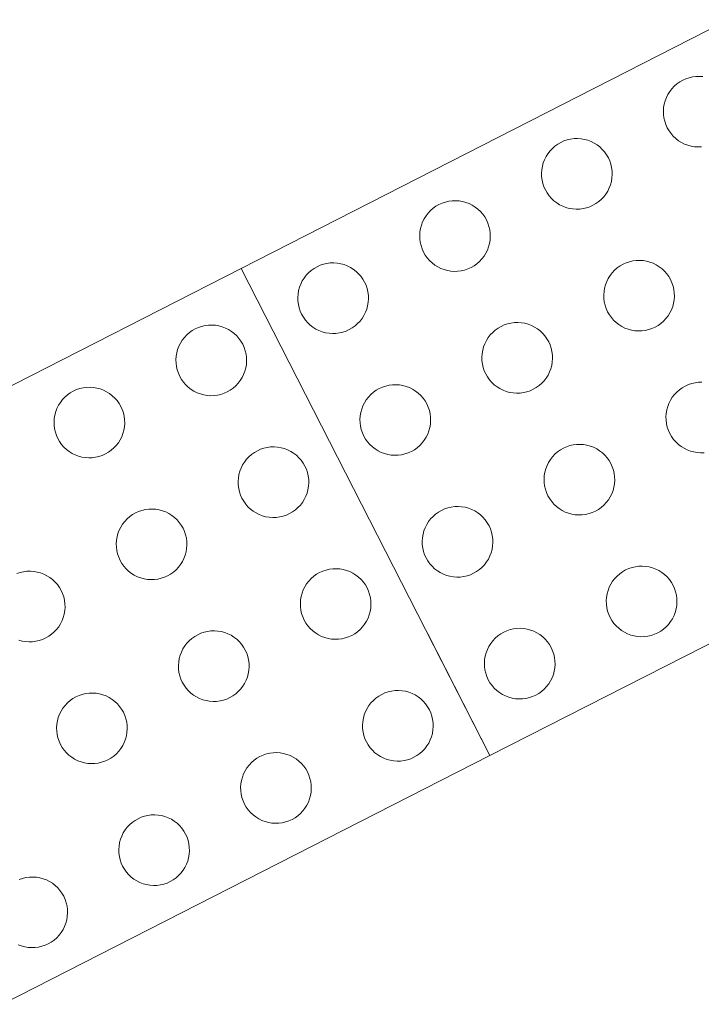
# Model space of a CAD drawing. Header units: metres. Extents: x 538891 to 1080079, y 6588829 to 13178720.
# Tile 624 of 656: x 540253.561 to 540253.996, y 6589314.852 to 6589315.482. Entities that reach past the tile are written whole.
import ezdxf

# ---------------------------------------------------------------- set-up
doc = ezdxf.new("R2010")
doc.units = ezdxf.units.M
doc.header["$LTSCALE"] = 0.4
doc.layers.add('KINO_VÄIKEEHITISED', color=7, linetype='Continuous')

msp = doc.modelspace()

# ---------------------------------------------------------------- linework, layer by layer
at = {"layer": 'KINO_VÄIKEEHITISED', "color": 56, "linetype": 'Continuous', "lineweight": 5, "true_color": 0x808000}
for p, q in [((540254.01395, 6589315.48155), (540253.70221, 6589315.32244)), ((540253.70221, 6589315.32244), (540253.39047, 6589315.16333)), ((540253.86132, 6589315.0107), (540253.70221, 6589315.32244)), ((540253.70221, 6589315.32244), (540253.86132, 6589315.0107)), ((540253.86132, 6589315.0107), (540254.17307, 6589315.16981)), ((540253.82154, 6589315.08863), (540253.86132, 6589315.0107)), ((540253.54958, 6589314.85158), (540253.86132, 6589315.0107))]:
    msp.add_line(p, q, dxfattribs=at)
at = {"layer": 'KINO_VÄIKEEHITISED', "color": 56, "linetype": 'Continuous', "lineweight": 5, "true_color": 0x808000, "flags": 128}
for points in [[(540253.99666, 6589315.40017), (540253.99445, 6589315.40011), (540253.99223, 6589315.40026), (540253.99005, 6589315.40062), (540253.98791, 6589315.4012), (540253.98583, 6589315.40199), (540253.98385, 6589315.40297), (540253.98197, 6589315.40415), (540253.98021, 6589315.4055), (540253.9786, 6589315.40702), (540253.97714, 6589315.4087), (540253.97585, 6589315.4105), (540253.97475, 6589315.41242), (540253.97384, 6589315.41445), (540253.97313, 6589315.41655), (540253.97263, 6589315.41871), (540253.97235, 6589315.42091), (540253.97228, 6589315.42312), (540253.97243, 6589315.42534), (540253.9728, 6589315.42752), (540253.97338, 6589315.42966), (540253.97417, 6589315.43174), (540253.97515, 6589315.43372), (540253.97633, 6589315.4356), (540253.97768, 6589315.43736), (540253.9792, 6589315.43897), (540253.98087, 6589315.44043), (540253.98268, 6589315.44172), (540253.9846, 6589315.44282), (540253.98662, 6589315.44373), (540253.98872, 6589315.44444), (540253.99089, 6589315.44494), (540253.99308, 6589315.44522), (540253.9953, 6589315.44529), (540253.99751, 6589315.44514)], [(540253.99828, 6589315.20452), (540253.99607, 6589315.20446), (540253.99385, 6589315.20461), (540253.99167, 6589315.20497), (540253.98953, 6589315.20555), (540253.98745, 6589315.20634), (540253.98547, 6589315.20733), (540253.98359, 6589315.2085), (540253.98183, 6589315.20986), (540253.98022, 6589315.21138), (540253.97876, 6589315.21305), (540253.97747, 6589315.21485), (540253.97637, 6589315.21678), (540253.97546, 6589315.2188), (540253.97475, 6589315.2209), (540253.97425, 6589315.22306), (540253.97397, 6589315.22526), (540253.9739, 6589315.22747), (540253.97405, 6589315.22969), (540253.97442, 6589315.23187), (540253.975, 6589315.23401), (540253.97579, 6589315.23609), (540253.97677, 6589315.23807), (540253.97795, 6589315.23995), (540253.9793, 6589315.24171), (540253.98082, 6589315.24332), (540253.98249, 6589315.24478), (540253.9843, 6589315.24607), (540253.98622, 6589315.24717), (540253.98824, 6589315.24808), (540253.99035, 6589315.24879), (540253.99251, 6589315.24929), (540253.99471, 6589315.24957), (540253.99692, 6589315.24964)], [(540253.55879, 6589315.12713), (540253.56089, 6589315.12783), (540253.56305, 6589315.12833), (540253.56525, 6589315.12861), (540253.56747, 6589315.12868), (540253.56968, 6589315.12853), (540253.57187, 6589315.12816), (540253.57401, 6589315.12758), (540253.57608, 6589315.1268), (540253.57807, 6589315.12581), (540253.57995, 6589315.12464), (540253.5817, 6589315.12328), (540253.58332, 6589315.12176), (540253.58477, 6589315.12009), (540253.58606, 6589315.11829), (540253.58716, 6589315.11636), (540253.58807, 6589315.11434), (540253.58878, 6589315.11224), (540253.58928, 6589315.11008), (540253.58956, 6589315.10788), (540253.58963, 6589315.10566), (540253.58948, 6589315.10345), (540253.58911, 6589315.10126), (540253.58853, 6589315.09912), (540253.58775, 6589315.09705), (540253.58676, 6589315.09506), (540253.58558, 6589315.09318), (540253.58423, 6589315.09143), (540253.58271, 6589315.08981), (540253.58104, 6589315.08836), (540253.57923, 6589315.08707), (540253.57731, 6589315.08597), (540253.57529, 6589315.08506), (540253.57319, 6589315.08435), (540253.57103, 6589315.08385), (540253.56883, 6589315.08357), (540253.56661, 6589315.0835), (540253.5644, 6589315.08365), (540253.56221, 6589315.08402), (540253.56007, 6589315.0846)], [(540253.56041, 6589314.93148), (540253.56251, 6589314.93218), (540253.56467, 6589314.93268), (540253.56687, 6589314.93297), (540253.56909, 6589314.93303), (540253.5713, 6589314.93288), (540253.57349, 6589314.93251), (540253.57563, 6589314.93194), (540253.5777, 6589314.93115), (540253.57969, 6589314.93016), (540253.58157, 6589314.92899), (540253.58332, 6589314.92763), (540253.58494, 6589314.92611), (540253.58639, 6589314.92444), (540253.58768, 6589314.92264), (540253.58879, 6589314.92071), (540253.5897, 6589314.91869), (540253.5904, 6589314.91659), (540253.5909, 6589314.91443), (540253.59118, 6589314.91223), (540253.59125, 6589314.91001), (540253.5911, 6589314.9078), (540253.59073, 6589314.90561), (540253.59015, 6589314.90347), (540253.58937, 6589314.9014), (540253.58838, 6589314.89941), (540253.58721, 6589314.89753), (540253.58585, 6589314.89578), (540253.58433, 6589314.89416), (540253.58266, 6589314.89271), (540253.58086, 6589314.89142), (540253.57893, 6589314.89032), (540253.57691, 6589314.88941), (540253.57481, 6589314.8887), (540253.57265, 6589314.8882), (540253.57045, 6589314.88792), (540253.56823, 6589314.88785), (540253.56602, 6589314.888), (540253.56383, 6589314.88837), (540253.56169, 6589314.88895), (540253.55962, 6589314.88973)]]:
    msp.add_lwpolyline(points, dxfattribs=at)
for points in [[(540253.93706, 6589315.39319), (540253.93797, 6589315.39117), (540253.93868, 6589315.38907), (540253.93918, 6589315.38691), (540253.93946, 6589315.38471), (540253.93953, 6589315.38249), (540253.93938, 6589315.38028), (540253.93901, 6589315.37809), (540253.93843, 6589315.37595), (540253.93765, 6589315.37388), (540253.93666, 6589315.37189), (540253.93548, 6589315.37001), (540253.93413, 6589315.36826), (540253.93261, 6589315.36664), (540253.93094, 6589315.36518), (540253.92913, 6589315.3639), (540253.92721, 6589315.36279), (540253.92519, 6589315.36188), (540253.92309, 6589315.36118), (540253.92093, 6589315.36068), (540253.91873, 6589315.36039), (540253.91651, 6589315.36033), (540253.9143, 6589315.36048), (540253.91211, 6589315.36084), (540253.90997, 6589315.36142), (540253.9079, 6589315.36221), (540253.90591, 6589315.3632), (540253.90403, 6589315.36437), (540253.90228, 6589315.36573), (540253.90066, 6589315.36725), (540253.8992, 6589315.36892), (540253.89792, 6589315.37072), (540253.89681, 6589315.37265), (540253.8959, 6589315.37467), (540253.8952, 6589315.37677), (540253.8947, 6589315.37893), (540253.89441, 6589315.38113), (540253.89435, 6589315.38335), (540253.8945, 6589315.38556), (540253.89486, 6589315.38774), (540253.89544, 6589315.38989), (540253.89623, 6589315.39196), (540253.89722, 6589315.39394), (540253.89839, 6589315.39582), (540253.89975, 6589315.39758), (540253.90127, 6589315.39919), (540253.90294, 6589315.40065), (540253.90474, 6589315.40194), (540253.90667, 6589315.40304), (540253.90869, 6589315.40395), (540253.91079, 6589315.40466), (540253.91295, 6589315.40516), (540253.91515, 6589315.40544), (540253.91737, 6589315.40551), (540253.91958, 6589315.40536), (540253.92176, 6589315.40499), (540253.9239, 6589315.40441), (540253.92598, 6589315.40363), (540253.92796, 6589315.40264), (540253.92984, 6589315.40146), (540253.9316, 6589315.40011), (540253.93321, 6589315.39859), (540253.93467, 6589315.39692), (540253.93596, 6589315.39511)], [(540253.85913, 6589315.35341), (540253.86004, 6589315.35139), (540253.86074, 6589315.34929), (540253.86124, 6589315.34713), (540253.86153, 6589315.34493), (540253.86159, 6589315.34271), (540253.86144, 6589315.3405), (540253.86108, 6589315.33831), (540253.8605, 6589315.33617), (540253.85971, 6589315.3341), (540253.85872, 6589315.33211), (540253.85755, 6589315.33023), (540253.85619, 6589315.32848), (540253.85467, 6589315.32686), (540253.853, 6589315.32541), (540253.8512, 6589315.32412), (540253.84927, 6589315.32301), (540253.84725, 6589315.3221), (540253.84515, 6589315.3214), (540253.84299, 6589315.3209), (540253.84079, 6589315.32062), (540253.83857, 6589315.32055), (540253.83636, 6589315.3207), (540253.83418, 6589315.32107), (540253.83203, 6589315.32165), (540253.82996, 6589315.32243), (540253.82798, 6589315.32342), (540253.8261, 6589315.32459), (540253.82434, 6589315.32595), (540253.82273, 6589315.32747), (540253.82127, 6589315.32914), (540253.81998, 6589315.33094), (540253.81888, 6589315.33287), (540253.81797, 6589315.33489), (540253.81726, 6589315.33699), (540253.81676, 6589315.33915), (540253.81648, 6589315.34135), (540253.81641, 6589315.34357), (540253.81656, 6589315.34578), (540253.81693, 6589315.34797), (540253.81751, 6589315.35011), (540253.81829, 6589315.35218), (540253.81928, 6589315.35417), (540253.82046, 6589315.35605), (540253.82181, 6589315.3578), (540253.82333, 6589315.35942), (540253.825, 6589315.36087), (540253.82681, 6589315.36216), (540253.82873, 6589315.36326), (540253.83075, 6589315.36417), (540253.83285, 6589315.36488), (540253.83501, 6589315.36538), (540253.83721, 6589315.36566), (540253.83943, 6589315.36573), (540253.84164, 6589315.36558), (540253.84383, 6589315.36521), (540253.84597, 6589315.36463), (540253.84804, 6589315.36385), (540253.85003, 6589315.36286), (540253.85191, 6589315.36169), (540253.85366, 6589315.36033), (540253.85528, 6589315.35881), (540253.85674, 6589315.35714), (540253.85802, 6589315.35533)], [(540253.78119, 6589315.31363), (540253.7821, 6589315.31161), (540253.78281, 6589315.30951), (540253.78331, 6589315.30735), (540253.78359, 6589315.30515), (540253.78366, 6589315.30293), (540253.78351, 6589315.30072), (540253.78314, 6589315.29853), (540253.78256, 6589315.29639), (540253.78177, 6589315.29432), (540253.78079, 6589315.29233), (540253.77961, 6589315.29045), (540253.77826, 6589315.2887), (540253.77674, 6589315.28708), (540253.77507, 6589315.28563), (540253.77326, 6589315.28434), (540253.77134, 6589315.28324), (540253.76932, 6589315.28233), (540253.76722, 6589315.28162), (540253.76505, 6589315.28112), (540253.76286, 6589315.28084), (540253.76064, 6589315.28077), (540253.75843, 6589315.28092), (540253.75624, 6589315.28129), (540253.7541, 6589315.28187), (540253.75203, 6589315.28265), (540253.75004, 6589315.28364), (540253.74816, 6589315.28482), (540253.7464, 6589315.28617), (540253.74479, 6589315.28769), (540253.74333, 6589315.28936), (540253.74205, 6589315.29117), (540253.74094, 6589315.29309), (540253.74003, 6589315.29511), (540253.73932, 6589315.29721), (540253.73883, 6589315.29937), (540253.73854, 6589315.30157), (540253.73848, 6589315.30379), (540253.73863, 6589315.306), (540253.73899, 6589315.30819), (540253.73957, 6589315.31033), (540253.74036, 6589315.3124), (540253.74135, 6589315.31439), (540253.74252, 6589315.31627), (540253.74388, 6589315.31802), (540253.7454, 6589315.31964), (540253.74707, 6589315.3211), (540253.74887, 6589315.32238), (540253.75079, 6589315.32349), (540253.75282, 6589315.3244), (540253.75492, 6589315.3251), (540253.75708, 6589315.3256), (540253.75928, 6589315.32589), (540253.76149, 6589315.32595), (540253.76371, 6589315.3258), (540253.76589, 6589315.32543), (540253.76803, 6589315.32486), (540253.77011, 6589315.32407), (540253.77209, 6589315.32308), (540253.77397, 6589315.32191), (540253.77573, 6589315.32055), (540253.77734, 6589315.31903), (540253.7788, 6589315.31736), (540253.78009, 6589315.31556)], [(540253.97684, 6589315.31525), (540253.97775, 6589315.31323), (540253.97846, 6589315.31113), (540253.97896, 6589315.30897), (540253.97924, 6589315.30677), (540253.97931, 6589315.30455), (540253.97916, 6589315.30234), (540253.97879, 6589315.30016), (540253.97821, 6589315.29802), (540253.97742, 6589315.29594), (540253.97644, 6589315.29396), (540253.97526, 6589315.29208), (540253.97391, 6589315.29032), (540253.97239, 6589315.28871), (540253.97072, 6589315.28725), (540253.96891, 6589315.28596), (540253.96699, 6589315.28486), (540253.96497, 6589315.28395), (540253.96286, 6589315.28324), (540253.9607, 6589315.28274), (540253.9585, 6589315.28246), (540253.95629, 6589315.28239), (540253.95408, 6589315.28254), (540253.95189, 6589315.28291), (540253.94975, 6589315.28349), (540253.94768, 6589315.28427), (540253.94569, 6589315.28526), (540253.94381, 6589315.28644), (540253.94205, 6589315.28779), (540253.94044, 6589315.28931), (540253.93898, 6589315.29098), (540253.93769, 6589315.29279), (540253.93659, 6589315.29471), (540253.93568, 6589315.29673), (540253.93497, 6589315.29883), (540253.93448, 6589315.30099), (540253.93419, 6589315.30319), (540253.93413, 6589315.30541), (540253.93428, 6589315.30762), (540253.93464, 6589315.30981), (540253.93522, 6589315.31195), (540253.93601, 6589315.31402), (540253.93699, 6589315.31601), (540253.93817, 6589315.31789), (540253.93952, 6589315.31964), (540253.94104, 6589315.32126), (540253.94272, 6589315.32272), (540253.94452, 6589315.324), (540253.94644, 6589315.32511), (540253.94847, 6589315.32602), (540253.95057, 6589315.32672), (540253.95273, 6589315.32722), (540253.95493, 6589315.32751), (540253.95714, 6589315.32757), (540253.95936, 6589315.32742), (540253.96154, 6589315.32706), (540253.96368, 6589315.32648), (540253.96576, 6589315.32569), (540253.96774, 6589315.3247), (540253.96962, 6589315.32353), (540253.97138, 6589315.32217), (540253.97299, 6589315.32065), (540253.97445, 6589315.31898), (540253.97574, 6589315.31718)], [(540253.70326, 6589315.27385), (540253.70417, 6589315.27183), (540253.70487, 6589315.26973), (540253.70537, 6589315.26757), (540253.70566, 6589315.26537), (540253.70572, 6589315.26315), (540253.70557, 6589315.26094), (540253.7052, 6589315.25876), (540253.70463, 6589315.25662), (540253.70384, 6589315.25454), (540253.70285, 6589315.25256), (540253.70168, 6589315.25068), (540253.70032, 6589315.24892), (540253.6988, 6589315.24731), (540253.69713, 6589315.24585), (540253.69533, 6589315.24456), (540253.6934, 6589315.24346), (540253.69138, 6589315.24255), (540253.68928, 6589315.24184), (540253.68712, 6589315.24134), (540253.68492, 6589315.24106), (540253.6827, 6589315.24099), (540253.68049, 6589315.24114), (540253.6783, 6589315.24151), (540253.67616, 6589315.24209), (540253.67409, 6589315.24288), (540253.6721, 6589315.24386), (540253.67022, 6589315.24504), (540253.66847, 6589315.24639), (540253.66685, 6589315.24791), (540253.6654, 6589315.24958), (540253.66411, 6589315.25139), (540253.66301, 6589315.25331), (540253.6621, 6589315.25533), (540253.66139, 6589315.25743), (540253.66089, 6589315.2596), (540253.66061, 6589315.26179), (540253.66054, 6589315.26401), (540253.66069, 6589315.26622), (540253.66106, 6589315.26841), (540253.66164, 6589315.27055), (540253.66242, 6589315.27262), (540253.66341, 6589315.27461), (540253.66459, 6589315.27649), (540253.66594, 6589315.27825), (540253.66746, 6589315.27986), (540253.66913, 6589315.28132), (540253.67094, 6589315.2826), (540253.67286, 6589315.28371), (540253.67488, 6589315.28462), (540253.67698, 6589315.28533), (540253.67914, 6589315.28582), (540253.68134, 6589315.28611), (540253.68356, 6589315.28617), (540253.68577, 6589315.28602), (540253.68796, 6589315.28566), (540253.6901, 6589315.28508), (540253.69217, 6589315.28429), (540253.69416, 6589315.2833), (540253.69604, 6589315.28213), (540253.69779, 6589315.28077), (540253.69941, 6589315.27925), (540253.70087, 6589315.27758), (540253.70215, 6589315.27578)], [(540253.89891, 6589315.27548), (540253.89982, 6589315.27345), (540253.90052, 6589315.27135), (540253.90102, 6589315.26919), (540253.9013, 6589315.26699), (540253.90137, 6589315.26478), (540253.90122, 6589315.26256), (540253.90085, 6589315.26038), (540253.90027, 6589315.25824), (540253.89949, 6589315.25616), (540253.8985, 6589315.25418), (540253.89733, 6589315.2523), (540253.89597, 6589315.25054), (540253.89445, 6589315.24893), (540253.89278, 6589315.24747), (540253.89098, 6589315.24618), (540253.88905, 6589315.24508), (540253.88703, 6589315.24417), (540253.88493, 6589315.24346), (540253.88277, 6589315.24296), (540253.88057, 6589315.24268), (540253.87835, 6589315.24261), (540253.87614, 6589315.24276), (540253.87395, 6589315.24313), (540253.87181, 6589315.24371), (540253.86974, 6589315.2445), (540253.86775, 6589315.24548), (540253.86587, 6589315.24666), (540253.86412, 6589315.24801), (540253.8625, 6589315.24953), (540253.86105, 6589315.2512), (540253.85976, 6589315.25301), (540253.85866, 6589315.25493), (540253.85775, 6589315.25695), (540253.85704, 6589315.25906), (540253.85654, 6589315.26122), (540253.85626, 6589315.26342), (540253.85619, 6589315.26563), (540253.85634, 6589315.26784), (540253.85671, 6589315.27003), (540253.85729, 6589315.27217), (540253.85807, 6589315.27424), (540253.85906, 6589315.27623), (540253.86023, 6589315.27811), (540253.86159, 6589315.27987), (540253.86311, 6589315.28148), (540253.86478, 6589315.28294), (540253.86659, 6589315.28423), (540253.86851, 6589315.28533), (540253.87053, 6589315.28624), (540253.87263, 6589315.28695), (540253.87479, 6589315.28744), (540253.87699, 6589315.28773), (540253.87921, 6589315.2878), (540253.88142, 6589315.28764), (540253.88361, 6589315.28728), (540253.88575, 6589315.2867), (540253.88782, 6589315.28591), (540253.88981, 6589315.28493), (540253.89169, 6589315.28375), (540253.89344, 6589315.2824), (540253.89506, 6589315.28088), (540253.89652, 6589315.2792), (540253.8978, 6589315.2774)], [(540253.82097, 6589315.2357), (540253.82188, 6589315.23368), (540253.82259, 6589315.23157), (540253.82309, 6589315.22941), (540253.82337, 6589315.22721), (540253.82344, 6589315.225), (540253.82329, 6589315.22279), (540253.82292, 6589315.2206), (540253.82234, 6589315.21846), (540253.82155, 6589315.21639), (540253.82057, 6589315.2144), (540253.81939, 6589315.21252), (540253.81804, 6589315.21076), (540253.81652, 6589315.20915), (540253.81485, 6589315.20769), (540253.81304, 6589315.2064), (540253.81112, 6589315.2053), (540253.8091, 6589315.20439), (540253.80699, 6589315.20368), (540253.80483, 6589315.20319), (540253.80263, 6589315.2029), (540253.80042, 6589315.20283), (540253.79821, 6589315.20299), (540253.79602, 6589315.20335), (540253.79388, 6589315.20393), (540253.7918, 6589315.20472), (540253.78982, 6589315.2057), (540253.78794, 6589315.20688), (540253.78618, 6589315.20823), (540253.78457, 6589315.20975), (540253.78311, 6589315.21142), (540253.78182, 6589315.21323), (540253.78072, 6589315.21515), (540253.77981, 6589315.21718), (540253.7791, 6589315.21928), (540253.7786, 6589315.22144), (540253.77832, 6589315.22364), (540253.77825, 6589315.22585), (540253.7784, 6589315.22807), (540253.77877, 6589315.23025), (540253.77935, 6589315.23239), (540253.78014, 6589315.23447), (540253.78112, 6589315.23645), (540253.7823, 6589315.23833), (540253.78365, 6589315.24009), (540253.78517, 6589315.2417), (540253.78684, 6589315.24316), (540253.78865, 6589315.24445), (540253.79057, 6589315.24555), (540253.7926, 6589315.24646), (540253.7947, 6589315.24717), (540253.79686, 6589315.24767), (540253.79906, 6589315.24795), (540253.80127, 6589315.24802), (540253.80349, 6589315.24787), (540253.80567, 6589315.2475), (540253.80781, 6589315.24692), (540253.80989, 6589315.24613), (540253.81187, 6589315.24515), (540253.81375, 6589315.24397), (540253.81551, 6589315.24262), (540253.81712, 6589315.2411), (540253.81858, 6589315.23943), (540253.81987, 6589315.23762)], [(540253.62532, 6589315.23408), (540253.62623, 6589315.23205), (540253.62694, 6589315.22995), (540253.62744, 6589315.22779), (540253.62772, 6589315.22559), (540253.62779, 6589315.22338), (540253.62764, 6589315.22116), (540253.62727, 6589315.21898), (540253.62669, 6589315.21684), (540253.6259, 6589315.21476), (540253.62492, 6589315.21278), (540253.62374, 6589315.2109), (540253.62239, 6589315.20914), (540253.62087, 6589315.20753), (540253.6192, 6589315.20607), (540253.61739, 6589315.20478), (540253.61547, 6589315.20368), (540253.61345, 6589315.20277), (540253.61134, 6589315.20206), (540253.60918, 6589315.20156), (540253.60698, 6589315.20128), (540253.60477, 6589315.20121), (540253.60256, 6589315.20136), (540253.60037, 6589315.20173), (540253.59823, 6589315.20231), (540253.59616, 6589315.2031), (540253.59417, 6589315.20408), (540253.59229, 6589315.20526), (540253.59053, 6589315.20661), (540253.58892, 6589315.20813), (540253.58746, 6589315.2098), (540253.58617, 6589315.21161), (540253.58507, 6589315.21353), (540253.58416, 6589315.21555), (540253.58345, 6589315.21766), (540253.58296, 6589315.21982), (540253.58267, 6589315.22202), (540253.58261, 6589315.22423), (540253.58276, 6589315.22644), (540253.58312, 6589315.22863), (540253.5837, 6589315.23077), (540253.58449, 6589315.23284), (540253.58547, 6589315.23483), (540253.58665, 6589315.23671), (540253.588, 6589315.23847), (540253.58952, 6589315.24008), (540253.5912, 6589315.24154), (540253.593, 6589315.24283), (540253.59492, 6589315.24393), (540253.59695, 6589315.24484), (540253.59905, 6589315.24555), (540253.60121, 6589315.24604), (540253.60341, 6589315.24633), (540253.60562, 6589315.2464), (540253.60784, 6589315.24624), (540253.61002, 6589315.24588), (540253.61216, 6589315.2453), (540253.61424, 6589315.24451), (540253.61622, 6589315.24353), (540253.6181, 6589315.24235), (540253.61986, 6589315.241), (540253.62147, 6589315.23948), (540253.62293, 6589315.23781), (540253.62422, 6589315.236)], [(540253.93868, 6589315.19754), (540253.93959, 6589315.19552), (540253.9403, 6589315.19342), (540253.9408, 6589315.19126), (540253.94108, 6589315.18906), (540253.94115, 6589315.18684), (540253.941, 6589315.18463), (540253.94063, 6589315.18244), (540253.94005, 6589315.1803), (540253.93927, 6589315.17823), (540253.93828, 6589315.17624), (540253.9371, 6589315.17436), (540253.93575, 6589315.17261), (540253.93423, 6589315.17099), (540253.93256, 6589315.16953), (540253.93075, 6589315.16825), (540253.92883, 6589315.16714), (540253.92681, 6589315.16623), (540253.92471, 6589315.16553), (540253.92255, 6589315.16503), (540253.92035, 6589315.16474), (540253.91813, 6589315.16468), (540253.91592, 6589315.16483), (540253.91373, 6589315.1652), (540253.91159, 6589315.16577), (540253.90952, 6589315.16656), (540253.90753, 6589315.16755), (540253.90565, 6589315.16872), (540253.9039, 6589315.17008), (540253.90228, 6589315.1716), (540253.90082, 6589315.17327), (540253.89954, 6589315.17507), (540253.89843, 6589315.177), (540253.89752, 6589315.17902), (540253.89682, 6589315.18112), (540253.89632, 6589315.18328), (540253.89603, 6589315.18548), (540253.89597, 6589315.1877), (540253.89612, 6589315.18991), (540253.89649, 6589315.1921), (540253.89707, 6589315.19424), (540253.89785, 6589315.19631), (540253.89884, 6589315.1983), (540253.90001, 6589315.20018), (540253.90137, 6589315.20193), (540253.90289, 6589315.20355), (540253.90456, 6589315.205), (540253.90636, 6589315.20629), (540253.90829, 6589315.20739), (540253.91031, 6589315.2083), (540253.91241, 6589315.20901), (540253.91457, 6589315.20951), (540253.91677, 6589315.20979), (540253.91899, 6589315.20986), (540253.9212, 6589315.20971), (540253.92339, 6589315.20934), (540253.92553, 6589315.20876), (540253.9276, 6589315.20798), (540253.92959, 6589315.20699), (540253.93147, 6589315.20581), (540253.93322, 6589315.20446), (540253.93484, 6589315.20294), (540253.93629, 6589315.20127), (540253.93758, 6589315.19946)], [(540253.74303, 6589315.19592), (540253.74394, 6589315.1939), (540253.74465, 6589315.1918), (540253.74515, 6589315.18963), (540253.74543, 6589315.18744), (540253.7455, 6589315.18522), (540253.74535, 6589315.18301), (540253.74498, 6589315.18082), (540253.7444, 6589315.17868), (540253.74362, 6589315.17661), (540253.74263, 6589315.17462), (540253.74146, 6589315.17274), (540253.7401, 6589315.17099), (540253.73858, 6589315.16937), (540253.73691, 6589315.16791), (540253.7351, 6589315.16663), (540253.73318, 6589315.16552), (540253.73116, 6589315.16461), (540253.72906, 6589315.1639), (540253.7269, 6589315.16341), (540253.7247, 6589315.16312), (540253.72248, 6589315.16306), (540253.72027, 6589315.16321), (540253.71808, 6589315.16357), (540253.71594, 6589315.16415), (540253.71387, 6589315.16494), (540253.71188, 6589315.16593), (540253.71, 6589315.1671), (540253.70825, 6589315.16846), (540253.70663, 6589315.16998), (540253.70518, 6589315.17165), (540253.70389, 6589315.17345), (540253.70278, 6589315.17538), (540253.70187, 6589315.1774), (540253.70117, 6589315.1795), (540253.70067, 6589315.18166), (540253.70039, 6589315.18386), (540253.70032, 6589315.18608), (540253.70047, 6589315.18829), (540253.70084, 6589315.19047), (540253.70142, 6589315.19261), (540253.7022, 6589315.19469), (540253.70319, 6589315.19667), (540253.70436, 6589315.19855), (540253.70572, 6589315.20031), (540253.70724, 6589315.20192), (540253.70891, 6589315.20338), (540253.71071, 6589315.20467), (540253.71264, 6589315.20577), (540253.71466, 6589315.20668), (540253.71676, 6589315.20739), (540253.71892, 6589315.20789), (540253.72112, 6589315.20817), (540253.72334, 6589315.20824), (540253.72555, 6589315.20809), (540253.72774, 6589315.20772), (540253.72988, 6589315.20714), (540253.73195, 6589315.20635), (540253.73394, 6589315.20537), (540253.73582, 6589315.20419), (540253.73757, 6589315.20284), (540253.73919, 6589315.20132), (540253.74064, 6589315.19965), (540253.74193, 6589315.19784)], [(540253.6651, 6589315.15614), (540253.66601, 6589315.15412), (540253.66672, 6589315.15202), (540253.66721, 6589315.14986), (540253.6675, 6589315.14766), (540253.66757, 6589315.14544), (540253.66741, 6589315.14323), (540253.66705, 6589315.14104), (540253.66647, 6589315.1389), (540253.66568, 6589315.13683), (540253.6647, 6589315.13484), (540253.66352, 6589315.13296), (540253.66217, 6589315.13121), (540253.66065, 6589315.12959), (540253.65898, 6589315.12813), (540253.65717, 6589315.12685), (540253.65525, 6589315.12574), (540253.65322, 6589315.12483), (540253.65112, 6589315.12413), (540253.64896, 6589315.12363), (540253.64676, 6589315.12334), (540253.64455, 6589315.12328), (540253.64233, 6589315.12343), (540253.64015, 6589315.1238), (540253.63801, 6589315.12438), (540253.63593, 6589315.12516), (540253.63395, 6589315.12615), (540253.63207, 6589315.12732), (540253.63031, 6589315.12868), (540253.6287, 6589315.1302), (540253.62724, 6589315.13187), (540253.62595, 6589315.13367), (540253.62485, 6589315.1356), (540253.62394, 6589315.13762), (540253.62323, 6589315.13972), (540253.62273, 6589315.14188), (540253.62245, 6589315.14408), (540253.62238, 6589315.1463), (540253.62253, 6589315.14851), (540253.6229, 6589315.1507), (540253.62348, 6589315.15284), (540253.62427, 6589315.15491), (540253.62525, 6589315.1569), (540253.62643, 6589315.15878), (540253.62778, 6589315.16053), (540253.6293, 6589315.16215), (540253.63097, 6589315.1636), (540253.63278, 6589315.16489), (540253.6347, 6589315.16599), (540253.63672, 6589315.1669), (540253.63883, 6589315.16761), (540253.64099, 6589315.16811), (540253.64319, 6589315.16839), (540253.6454, 6589315.16846), (540253.64761, 6589315.16831), (540253.6498, 6589315.16794), (540253.65194, 6589315.16736), (540253.65401, 6589315.16658), (540253.656, 6589315.16559), (540253.65788, 6589315.16441), (540253.65964, 6589315.16306), (540253.66125, 6589315.16154), (540253.66271, 6589315.15987), (540253.664, 6589315.15806)], [(540253.86075, 6589315.15776), (540253.86166, 6589315.15574), (540253.86237, 6589315.15364), (540253.86286, 6589315.15148), (540253.86315, 6589315.14928), (540253.86321, 6589315.14706), (540253.86306, 6589315.14485), (540253.8627, 6589315.14266), (540253.86212, 6589315.14052), (540253.86133, 6589315.13845), (540253.86035, 6589315.13646), (540253.85917, 6589315.13458), (540253.85782, 6589315.13283), (540253.8563, 6589315.13121), (540253.85462, 6589315.12976), (540253.85282, 6589315.12847), (540253.8509, 6589315.12737), (540253.84887, 6589315.12646), (540253.84677, 6589315.12575), (540253.84461, 6589315.12525), (540253.84241, 6589315.12497), (540253.8402, 6589315.1249), (540253.83798, 6589315.12505), (540253.8358, 6589315.12542), (540253.83366, 6589315.126), (540253.83158, 6589315.12678), (540253.8296, 6589315.12777), (540253.82772, 6589315.12894), (540253.82596, 6589315.1303), (540253.82435, 6589315.13182), (540253.82289, 6589315.13349), (540253.8216, 6589315.1353), (540253.8205, 6589315.13722), (540253.81959, 6589315.13924), (540253.81888, 6589315.14134), (540253.81838, 6589315.1435), (540253.8181, 6589315.1457), (540253.81803, 6589315.14792), (540253.81818, 6589315.15013), (540253.81855, 6589315.15232), (540253.81913, 6589315.15446), (540253.81992, 6589315.15653), (540253.8209, 6589315.15852), (540253.82208, 6589315.1604), (540253.82343, 6589315.16215), (540253.82495, 6589315.16377), (540253.82662, 6589315.16522), (540253.82843, 6589315.16651), (540253.83035, 6589315.16762), (540253.83237, 6589315.16853), (540253.83448, 6589315.16923), (540253.83664, 6589315.16973), (540253.83884, 6589315.17001), (540253.84105, 6589315.17008), (540253.84326, 6589315.16993), (540253.84545, 6589315.16956), (540253.84759, 6589315.16898), (540253.84966, 6589315.1682), (540253.85165, 6589315.16721), (540253.85353, 6589315.16604), (540253.85529, 6589315.16468), (540253.8569, 6589315.16316), (540253.85836, 6589315.16149), (540253.85964, 6589315.15969)], [(540253.78281, 6589315.11798), (540253.78372, 6589315.11596), (540253.78443, 6589315.11386), (540253.78493, 6589315.1117), (540253.78521, 6589315.1095), (540253.78528, 6589315.10728), (540253.78513, 6589315.10507), (540253.78476, 6589315.10288), (540253.78418, 6589315.10074), (540253.7834, 6589315.09867), (540253.78241, 6589315.09669), (540253.78123, 6589315.09481), (540253.77988, 6589315.09305), (540253.77836, 6589315.09144), (540253.77669, 6589315.08998), (540253.77488, 6589315.08869), (540253.77296, 6589315.08759), (540253.77094, 6589315.08668), (540253.76884, 6589315.08597), (540253.76668, 6589315.08547), (540253.76448, 6589315.08519), (540253.76226, 6589315.08512), (540253.76005, 6589315.08527), (540253.75786, 6589315.08564), (540253.75572, 6589315.08622), (540253.75365, 6589315.087), (540253.75166, 6589315.08799), (540253.74978, 6589315.08917), (540253.74803, 6589315.09052), (540253.74641, 6589315.09204), (540253.74495, 6589315.09371), (540253.74367, 6589315.09552), (540253.74256, 6589315.09744), (540253.74165, 6589315.09946), (540253.74095, 6589315.10156), (540253.74045, 6589315.10372), (540253.74016, 6589315.10592), (540253.7401, 6589315.10814), (540253.74025, 6589315.11035), (540253.74061, 6589315.11254), (540253.74119, 6589315.11468), (540253.74198, 6589315.11675), (540253.74297, 6589315.11874), (540253.74414, 6589315.12062), (540253.7455, 6589315.12237), (540253.74702, 6589315.12399), (540253.74869, 6589315.12545), (540253.75049, 6589315.12673), (540253.75242, 6589315.12784), (540253.75444, 6589315.12875), (540253.75654, 6589315.12945), (540253.7587, 6589315.12995), (540253.7609, 6589315.13024), (540253.76312, 6589315.1303), (540253.76533, 6589315.13015), (540253.76752, 6589315.12979), (540253.76966, 6589315.12921), (540253.77173, 6589315.12842), (540253.77371, 6589315.12743), (540253.77559, 6589315.12626), (540253.77735, 6589315.1249), (540253.77896, 6589315.12338), (540253.78042, 6589315.12171), (540253.78171, 6589315.11991)], [(540253.97846, 6589315.11961), (540253.97937, 6589315.11758), (540253.98008, 6589315.11548), (540253.98058, 6589315.11332), (540253.98086, 6589315.11112), (540253.98093, 6589315.10891), (540253.98078, 6589315.10669), (540253.98041, 6589315.10451), (540253.97983, 6589315.10237), (540253.97904, 6589315.10029), (540253.97806, 6589315.09831), (540253.97688, 6589315.09643), (540253.97553, 6589315.09467), (540253.97401, 6589315.09306), (540253.97234, 6589315.0916), (540253.97053, 6589315.09031), (540253.96861, 6589315.08921), (540253.96659, 6589315.0883), (540253.96449, 6589315.08759), (540253.96232, 6589315.08709), (540253.96013, 6589315.08681), (540253.95791, 6589315.08674), (540253.9557, 6589315.08689), (540253.95351, 6589315.08726), (540253.95137, 6589315.08784), (540253.9493, 6589315.08863), (540253.94731, 6589315.08961), (540253.94543, 6589315.09079), (540253.94368, 6589315.09214), (540253.94206, 6589315.09366), (540253.9406, 6589315.09533), (540253.93932, 6589315.09714), (540253.93821, 6589315.09906), (540253.9373, 6589315.10108), (540253.93659, 6589315.10318), (540253.9361, 6589315.10535), (540253.93581, 6589315.10754), (540253.93575, 6589315.10976), (540253.9359, 6589315.11197), (540253.93626, 6589315.11416), (540253.93684, 6589315.1163), (540253.93763, 6589315.11837), (540253.93862, 6589315.12036), (540253.93979, 6589315.12224), (540253.94115, 6589315.124), (540253.94267, 6589315.12561), (540253.94434, 6589315.12707), (540253.94614, 6589315.12835), (540253.94807, 6589315.12946), (540253.95009, 6589315.13037), (540253.95219, 6589315.13108), (540253.95435, 6589315.13157), (540253.95655, 6589315.13186), (540253.95877, 6589315.13192), (540253.96098, 6589315.13177), (540253.96316, 6589315.13141), (540253.9653, 6589315.13083), (540253.96738, 6589315.13004), (540253.96936, 6589315.12905), (540253.97124, 6589315.12788), (540253.973, 6589315.12652), (540253.97461, 6589315.125), (540253.97607, 6589315.12333), (540253.97736, 6589315.12153)], [(540253.70488, 6589315.07821), (540253.70579, 6589315.07618), (540253.7065, 6589315.07408), (540253.70699, 6589315.07192), (540253.70728, 6589315.06972), (540253.70734, 6589315.06751), (540253.70719, 6589315.06529), (540253.70683, 6589315.06311), (540253.70625, 6589315.06097), (540253.70546, 6589315.05889), (540253.70447, 6589315.05691), (540253.7033, 6589315.05503), (540253.70194, 6589315.05327), (540253.70042, 6589315.05166), (540253.69875, 6589315.0502), (540253.69695, 6589315.04891), (540253.69502, 6589315.04781), (540253.693, 6589315.0469), (540253.6909, 6589315.04619), (540253.68874, 6589315.04569), (540253.68654, 6589315.04541), (540253.68432, 6589315.04534), (540253.68211, 6589315.04549), (540253.67993, 6589315.04586), (540253.67779, 6589315.04644), (540253.67571, 6589315.04723), (540253.67373, 6589315.04821), (540253.67185, 6589315.04939), (540253.67009, 6589315.05074), (540253.66848, 6589315.05226), (540253.66702, 6589315.05393), (540253.66573, 6589315.05574), (540253.66463, 6589315.05766), (540253.66372, 6589315.05968), (540253.66301, 6589315.06179), (540253.66251, 6589315.06395), (540253.66223, 6589315.06615), (540253.66216, 6589315.06836), (540253.66231, 6589315.07057), (540253.66268, 6589315.07276), (540253.66326, 6589315.0749), (540253.66405, 6589315.07697), (540253.66503, 6589315.07896), (540253.66621, 6589315.08084), (540253.66756, 6589315.0826), (540253.66908, 6589315.08421), (540253.67075, 6589315.08567), (540253.67256, 6589315.08695), (540253.67448, 6589315.08806), (540253.6765, 6589315.08897), (540253.6786, 6589315.08968), (540253.68077, 6589315.09017), (540253.68296, 6589315.09046), (540253.68518, 6589315.09052), (540253.68739, 6589315.09037), (540253.68958, 6589315.09001), (540253.69172, 6589315.08943), (540253.69379, 6589315.08864), (540253.69578, 6589315.08766), (540253.69766, 6589315.08648), (540253.69941, 6589315.08513), (540253.70103, 6589315.08361), (540253.70249, 6589315.08193), (540253.70377, 6589315.08013)], [(540253.90053, 6589315.07983), (540253.90144, 6589315.0778), (540253.90214, 6589315.0757), (540253.90264, 6589315.07354), (540253.90293, 6589315.07134), (540253.90299, 6589315.06913), (540253.90284, 6589315.06691), (540253.90248, 6589315.06473), (540253.9019, 6589315.06259), (540253.90111, 6589315.06051), (540253.90012, 6589315.05853), (540253.89895, 6589315.05665), (540253.89759, 6589315.05489), (540253.89607, 6589315.05328), (540253.8944, 6589315.05182), (540253.8926, 6589315.05053), (540253.89067, 6589315.04943), (540253.88865, 6589315.04852), (540253.88655, 6589315.04781), (540253.88439, 6589315.04731), (540253.88219, 6589315.04703), (540253.87997, 6589315.04696), (540253.87776, 6589315.04711), (540253.87557, 6589315.04748), (540253.87343, 6589315.04806), (540253.87136, 6589315.04885), (540253.86938, 6589315.04983), (540253.8675, 6589315.05101), (540253.86574, 6589315.05236), (540253.86413, 6589315.05388), (540253.86267, 6589315.05555), (540253.86138, 6589315.05736), (540253.86028, 6589315.05928), (540253.85937, 6589315.06131), (540253.85866, 6589315.06341), (540253.85816, 6589315.06557), (540253.85788, 6589315.06777), (540253.85781, 6589315.06998), (540253.85796, 6589315.0722), (540253.85833, 6589315.07438), (540253.85891, 6589315.07652), (540253.85969, 6589315.0786), (540253.86068, 6589315.08058), (540253.86186, 6589315.08246), (540253.86321, 6589315.08422), (540253.86473, 6589315.08583), (540253.8664, 6589315.08729), (540253.86821, 6589315.08858), (540253.87013, 6589315.08968), (540253.87215, 6589315.09059), (540253.87425, 6589315.0913), (540253.87641, 6589315.0918), (540253.87861, 6589315.09208), (540253.88083, 6589315.09215), (540253.88304, 6589315.092), (540253.88523, 6589315.09163), (540253.88737, 6589315.09105), (540253.88944, 6589315.09026), (540253.89143, 6589315.08928), (540253.89331, 6589315.0881), (540253.89506, 6589315.08675), (540253.89668, 6589315.08523), (540253.89814, 6589315.08356), (540253.89942, 6589315.08175)], [(540253.82259, 6589315.04005), (540253.8235, 6589315.03803), (540253.82421, 6589315.03592), (540253.82471, 6589315.03376), (540253.82499, 6589315.03156), (540253.82506, 6589315.02935), (540253.82491, 6589315.02714), (540253.82454, 6589315.02495), (540253.82396, 6589315.02281), (540253.82317, 6589315.02074), (540253.82219, 6589315.01875), (540253.82101, 6589315.01687), (540253.81966, 6589315.01511), (540253.81814, 6589315.0135), (540253.81647, 6589315.01204), (540253.81466, 6589315.01076), (540253.81274, 6589315.00965), (540253.81072, 6589315.00874), (540253.80861, 6589315.00803), (540253.80645, 6589315.00754), (540253.80425, 6589315.00725), (540253.80204, 6589315.00719), (540253.79983, 6589315.00734), (540253.79764, 6589315.0077), (540253.7955, 6589315.00828), (540253.79343, 6589315.00907), (540253.79144, 6589315.01005), (540253.78956, 6589315.01123), (540253.7878, 6589315.01258), (540253.78619, 6589315.0141), (540253.78473, 6589315.01578), (540253.78345, 6589315.01758), (540253.78234, 6589315.0195), (540253.78143, 6589315.02153), (540253.78072, 6589315.02363), (540253.78023, 6589315.02579), (540253.77994, 6589315.02799), (540253.77988, 6589315.0302), (540253.78003, 6589315.03242), (540253.78039, 6589315.0346), (540253.78097, 6589315.03674), (540253.78176, 6589315.03882), (540253.78274, 6589315.0408), (540253.78392, 6589315.04268), (540253.78527, 6589315.04444), (540253.78679, 6589315.04605), (540253.78847, 6589315.04751), (540253.79027, 6589315.0488), (540253.79219, 6589315.0499), (540253.79422, 6589315.05081), (540253.79632, 6589315.05152), (540253.79848, 6589315.05202), (540253.80068, 6589315.0523), (540253.80289, 6589315.05237), (540253.80511, 6589315.05222), (540253.80729, 6589315.05185), (540253.80943, 6589315.05127), (540253.81151, 6589315.05048), (540253.81349, 6589315.0495), (540253.81537, 6589315.04832), (540253.81713, 6589315.04697), (540253.81874, 6589315.04545), (540253.8202, 6589315.04378), (540253.82149, 6589315.04197)], [(540253.62694, 6589315.03843), (540253.62785, 6589315.03641), (540253.62856, 6589315.0343), (540253.62906, 6589315.03214), (540253.62934, 6589315.02994), (540253.62941, 6589315.02773), (540253.62926, 6589315.02552), (540253.62889, 6589315.02333), (540253.62831, 6589315.02119), (540253.62752, 6589315.01911), (540253.62654, 6589315.01713), (540253.62536, 6589315.01525), (540253.62401, 6589315.01349), (540253.62249, 6589315.01188), (540253.62082, 6589315.01042), (540253.61901, 6589315.00913), (540253.61709, 6589315.00803), (540253.61507, 6589315.00712), (540253.61297, 6589315.00641), (540253.6108, 6589315.00591), (540253.60861, 6589315.00563), (540253.60639, 6589315.00556), (540253.60418, 6589315.00572), (540253.60199, 6589315.00608), (540253.59985, 6589315.00666), (540253.59778, 6589315.00745), (540253.59579, 6589315.00843), (540253.59391, 6589315.00961), (540253.59215, 6589315.01096), (540253.59054, 6589315.01248), (540253.58908, 6589315.01415), (540253.5878, 6589315.01596), (540253.58669, 6589315.01788), (540253.58578, 6589315.01991), (540253.58507, 6589315.02201), (540253.58458, 6589315.02417), (540253.58429, 6589315.02637), (540253.58423, 6589315.02858), (540253.58438, 6589315.0308), (540253.58474, 6589315.03298), (540253.58532, 6589315.03512), (540253.58611, 6589315.0372), (540253.5871, 6589315.03918), (540253.58827, 6589315.04106), (540253.58963, 6589315.04282), (540253.59115, 6589315.04443), (540253.59282, 6589315.04589), (540253.59462, 6589315.04718), (540253.59655, 6589315.04828), (540253.59857, 6589315.04919), (540253.60067, 6589315.0499), (540253.60283, 6589315.0504), (540253.60503, 6589315.05068), (540253.60725, 6589315.05075), (540253.60946, 6589315.0506), (540253.61164, 6589315.05023), (540253.61378, 6589315.04965), (540253.61586, 6589315.04886), (540253.61784, 6589315.04788), (540253.61972, 6589315.0467), (540253.62148, 6589315.04535), (540253.62309, 6589315.04383), (540253.62455, 6589315.04216), (540253.62584, 6589315.04035)], [(540253.74466, 6589315.00027), (540253.74557, 6589314.99825), (540253.74627, 6589314.99615), (540253.74677, 6589314.99399), (540253.74706, 6589314.99179), (540253.74712, 6589314.98957), (540253.74697, 6589314.98736), (540253.7466, 6589314.98517), (540253.74602, 6589314.98303), (540253.74524, 6589314.98096), (540253.74425, 6589314.97897), (540253.74308, 6589314.97709), (540253.74172, 6589314.97534), (540253.7402, 6589314.97372), (540253.73853, 6589314.97226), (540253.73673, 6589314.97098), (540253.7348, 6589314.96987), (540253.73278, 6589314.96896), (540253.73068, 6589314.96826), (540253.72852, 6589314.96776), (540253.72632, 6589314.96747), (540253.7241, 6589314.96741), (540253.72189, 6589314.96756), (540253.7197, 6589314.96792), (540253.71756, 6589314.9685), (540253.71549, 6589314.96929), (540253.7135, 6589314.97028), (540253.71162, 6589314.97145), (540253.70987, 6589314.97281), (540253.70825, 6589314.97433), (540253.7068, 6589314.976), (540253.70551, 6589314.9778), (540253.70441, 6589314.97973), (540253.7035, 6589314.98175), (540253.70279, 6589314.98385), (540253.70229, 6589314.98601), (540253.70201, 6589314.98821), (540253.70194, 6589314.99043), (540253.70209, 6589314.99264), (540253.70246, 6589314.99483), (540253.70304, 6589314.99697), (540253.70382, 6589314.99904), (540253.70481, 6589315.00102), (540253.70599, 6589315.0029), (540253.70734, 6589315.00466), (540253.70886, 6589315.00627), (540253.71053, 6589315.00773), (540253.71234, 6589315.00902), (540253.71426, 6589315.01012), (540253.71628, 6589315.01103), (540253.71838, 6589315.01174), (540253.72054, 6589315.01224), (540253.72274, 6589315.01252), (540253.72496, 6589315.01259), (540253.72717, 6589315.01244), (540253.72936, 6589315.01207), (540253.7315, 6589315.01149), (540253.73357, 6589315.01071), (540253.73556, 6589315.00972), (540253.73744, 6589315.00854), (540253.73919, 6589315.00719), (540253.74081, 6589315.00567), (540253.74227, 6589315.004), (540253.74355, 6589315.00219)], [(540253.66672, 6589314.96049), (540253.66763, 6589314.95847), (540253.66834, 6589314.95637), (540253.66884, 6589314.95421), (540253.66912, 6589314.95201), (540253.66919, 6589314.94979), (540253.66904, 6589314.94758), (540253.66867, 6589314.94539), (540253.66809, 6589314.94325), (540253.6673, 6589314.94118), (540253.66632, 6589314.93919), (540253.66514, 6589314.93731), (540253.66379, 6589314.93556), (540253.66227, 6589314.93394), (540253.6606, 6589314.93249), (540253.65879, 6589314.9312), (540253.65687, 6589314.93009), (540253.65485, 6589314.92918), (540253.65274, 6589314.92848), (540253.65058, 6589314.92798), (540253.64838, 6589314.9277), (540253.64617, 6589314.92763), (540253.64396, 6589314.92778), (540253.64177, 6589314.92815), (540253.63963, 6589314.92873), (540253.63756, 6589314.92951), (540253.63557, 6589314.9305), (540253.63369, 6589314.93167), (540253.63193, 6589314.93303), (540253.63032, 6589314.93455), (540253.62886, 6589314.93622), (540253.62757, 6589314.93802), (540253.62647, 6589314.93995), (540253.62556, 6589314.94197), (540253.62485, 6589314.94407), (540253.62436, 6589314.94623), (540253.62407, 6589314.94843), (540253.624, 6589314.95065), (540253.62416, 6589314.95286), (540253.62452, 6589314.95505), (540253.6251, 6589314.95719), (540253.62589, 6589314.95926), (540253.62687, 6589314.96125), (540253.62805, 6589314.96313), (540253.6294, 6589314.96488), (540253.63092, 6589314.9665), (540253.63259, 6589314.96795), (540253.6344, 6589314.96924), (540253.63632, 6589314.97034), (540253.63835, 6589314.97125), (540253.64045, 6589314.97196), (540253.64261, 6589314.97246), (540253.64481, 6589314.97274), (540253.64702, 6589314.97281), (540253.64924, 6589314.97266), (540253.65142, 6589314.97229), (540253.65356, 6589314.97171), (540253.65564, 6589314.97093), (540253.65762, 6589314.96994), (540253.6595, 6589314.96877), (540253.66126, 6589314.96741), (540253.66287, 6589314.96589), (540253.66433, 6589314.96422), (540253.66562, 6589314.96241)]]:
    msp.add_lwpolyline(points, close=True, dxfattribs=at)

doc.saveas('drawing.dxf')
